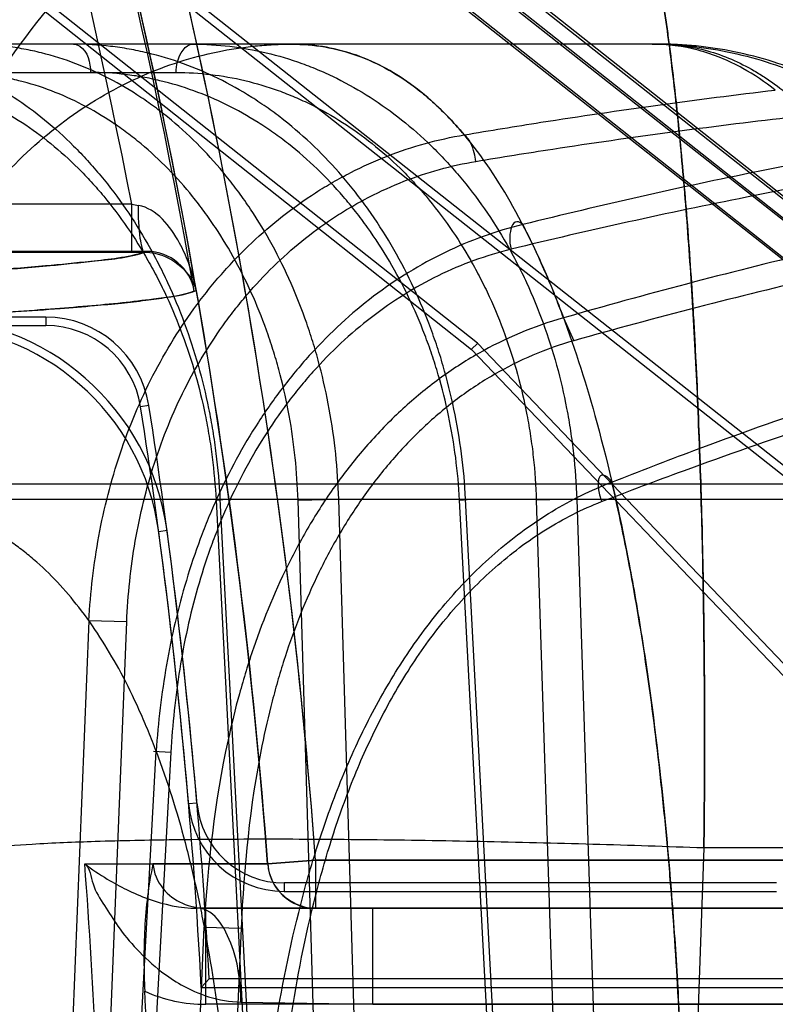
# Model space of a CAD drawing. Header units: millimetres. Extents: x 0 to 297, y 0 to 210.
# Tile 428 of 438: x 242.7562 to 242.8034, y 159.394 to 159.4555. Entities that reach past the tile are written whole.
import ezdxf

# ---------------------------------------------------------------- set-up
doc = ezdxf.new("R2010")
doc.units = ezdxf.units.MM
doc.header["$LTSCALE"] = 16.335
doc.layers.get('0').update_dxf_attribs({"linetype": 'CONTINUOUS'})
for name, color, linetype in [('AXES_REF', 7, 'CONTINUOUS'), ('INTFCLR_1', 7, 'CONTINUOUS'), ('INTFCLR_144815', 7, 'CONTINUOUS'), ('INTFCLR_72935', 7, 'CONTINUOUS')]:
    doc.layers.add(name, color=color, linetype=linetype)

msp = doc.modelspace()

# ---------------------------------------------------------------- linework, layer by layer
at = {"color": 7, "linetype": 'Continuous'}
for radius in [5.8174969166, 5.817, 5.7797484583]:
    msp.add_circle((241.4979109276, 154.8339782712), radius, dxfattribs=at)
msp.add_arc((241.4979109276, 154.8339782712), 5.76, 278.2771290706, 261.7228709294, dxfattribs=at)
at = {"layer": 'AXES_REF', "color": 7, "linetype": 'Continuous'}
msp.add_arc((241.4979109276, 154.8339782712), 5.892, 113.0826660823, 66.91733391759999, dxfattribs=at)
at = {"layer": 'AXES_REF', "color": 9, "linetype": 'Continuous'}
msp.add_arc((241.4979109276, 154.8339782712), 5.3067073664, 94.4118118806, 85.5881881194, dxfattribs=at)
at = {"layer": 'INTFCLR_1', "color": 9, "linetype": 'Continuous'}
for p, q in [((242.758076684, 159.4805061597), (242.8258466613, 159.4270035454)), ((242.8239877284, 159.4246488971), (242.7625516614, 159.4731510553)), ((242.7632096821, 159.4439715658), (242.7448624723, 159.4439715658)), ((242.7632096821, 159.4409720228), (242.7632096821, 159.4439715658)), ((242.7448624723, 159.4409720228), (242.764016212, 159.4409729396)), ((242.7654178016, 159.4235765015), (242.764897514, 159.4235068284)), ((242.7747028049, 159.4029782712), (242.7717135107, 159.4027569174)), ((242.7747028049, 159.4029782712), (242.7747028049, 159.3999782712)), ((242.8300786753, 159.4029782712), (242.7747028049, 159.4029782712)), ((242.76783803, 159.3939782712), (242.76783803, 159.3999782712)), ((242.76783803, 159.3999782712), (242.8300786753, 159.3999782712)), ((242.8300786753, 159.3939782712), (242.76783803, 159.3939782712))]:
    msp.add_line(p, q, dxfattribs=at)
at = {"layer": 'INTFCLR_1', "color": 6, "linetype": 'Continuous'}
for p, q in [((242.8175369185, 159.4322159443), (242.7575736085, 159.4795554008)), ((242.8128673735, 159.4199447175), (242.749812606, 159.4697247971)), ((242.7501378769, 159.4701368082), (242.8133689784, 159.4202175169)), ((242.7717135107, 159.4027569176), (242.7645378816, 159.4027569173)), ((242.767558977, 159.3950362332), (242.7680563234, 159.3955611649)), ((242.8151592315, 159.395561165), (242.7680563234, 159.395561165)), ((242.7675589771, 159.3950362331), (242.8157358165, 159.3950362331))]:
    msp.add_line(p, q, dxfattribs=at)
at = {"layer": 'INTFCLR_1', "color": 7, "linetype": 'Continuous'}
msp.add_line((242.7671129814, 159.4389832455), (242.7672464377, 159.4385929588), dxfattribs=at)
at = {"layer": 'INTFCLR_1', "color": 9, "linetype": 'Continuous'}
for centre, radius, start, end in [((242.4100786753, 159.3759782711), 0.3626146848, 4.2349584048, 43.61014177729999), ((242.4100786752, 159.3759782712), 0.3656224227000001, 4.2349578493, 15.4129247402), ((242.7786799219, 159.5302704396), 0.0876745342, 259.8369044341, 260.1140063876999), ((242.7678353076, 159.4033184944), 0.009340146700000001, 245.9464141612, 270.0167003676)]:
    msp.add_arc(centre, radius, start, end, dxfattribs=at)
at = {"layer": 'INTFCLR_1', "color": 6, "linetype": 'Continuous'}
for centre, radius, start, end in [((242.4100786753, 159.3759782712), 0.3596172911, 10.8985890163, 42.7086480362), ((242.7501708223, 159.4215347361), 0.0153830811, 7.627261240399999, 89.9992566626), ((242.7501708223, 159.4215347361), 0.0148581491, 7.627262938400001, 89.99922879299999), ((242.4100786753, 159.3759782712), 0.3579879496, 3.0516590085, 7.6294468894), ((242.4100786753, 159.3759782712), 0.3585128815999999, 3.1312009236, 7.6294436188), ((242.4100786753, 159.3759782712), 0.3544491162, 0.4844981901, 3.0422099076)]:
    msp.add_arc(centre, radius, start, end, dxfattribs=at)
at = {"layer": 'INTFCLR_1', "color": 9, "linetype": 'Continuous'}
for points, knots in [([(242.7672464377, 159.4385929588), (242.767130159, 159.4391823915), (242.7668415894, 159.4402048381), (242.7659521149, 159.4421772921), (242.7647720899, 159.4436982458), (242.7636272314, 159.4438977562)], [0, 0, 0, 0, 0.2719792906, 0.4739107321, 1, 1, 1, 1]), ([(242.7640162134, 159.4409729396), (242.7639303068, 159.4409843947), (242.7638268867, 159.4413696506), (242.7636633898, 159.4422389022), (242.7636309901, 159.4432117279), (242.7636272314, 159.4438977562)], [0, 0, 0, 0, 0.0871925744, 0.3098011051, 1, 1, 1, 1]), ([(242.764016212, 159.4409729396), (242.7629292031, 159.4406330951), (242.7608331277, 159.4404222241), (242.7575768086, 159.4400774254), (242.7539965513, 159.4398117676), (242.7496773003, 159.4395349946), (242.7465488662, 159.4393683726), (242.7448624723, 159.4392838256)], [0, 0, 0, 0, 0.1775490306, 0.3251143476, 0.5116510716, 0.7367680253, 1, 1, 1, 1]), ([(242.7476528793, 159.4367869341), (242.7492175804, 159.43686538), (242.751984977, 159.4370129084), (242.7556780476, 159.4372401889), (242.7585242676, 159.4374426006), (242.7607291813, 159.4376228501), (242.7625121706, 159.4377938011), (242.764029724, 159.4379583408), (242.7655903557, 159.4381896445), (242.7666770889, 159.4383400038), (242.7672464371, 159.4385929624)], [0, 0, 0, 0, 0.2385487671, 0.4219735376, 0.5633767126, 0.6730318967, 0.7587781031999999, 0.8362030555, 0.9051367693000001, 1, 1, 1, 1]), ([(242.764537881, 159.4027569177), (242.7645837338, 159.4021981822), (242.7652051, 159.4006814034), (242.7668612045, 159.3999782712), (242.76783803, 159.3999782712)], [0, 0, 0, 0, 0.3646412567, 1, 1, 1, 1]), ([(242.7717135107, 159.4027569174), (242.7717506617, 159.4022543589), (242.7722107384, 159.4008117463), (242.7737555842, 159.3999782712), (242.7747028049, 159.3999782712)], [0, 0, 0, 0, 0.3472622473, 1, 1, 1, 1])]:
    msp.add_open_spline(points, degree=3, knots=knots, dxfattribs=at)
at = {"layer": 'INTFCLR_1', "color": 7, "linetype": 'Continuous'}
msp.add_open_spline([(242.7640162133, 159.4409729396), (242.764230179, 159.4409741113), (242.7655956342, 159.4408609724), (242.7669513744, 159.4397142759), (242.7672464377, 159.4385929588)], degree=3, knots=[0, 0, 0, 0, 0.155788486, 1, 1, 1, 1], dxfattribs=at)
at = {"layer": 'INTFCLR_1', "color": 6, "linetype": 'Continuous'}
msp.add_open_spline([(242.7645378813, 159.4027569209), (242.7643995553, 159.4020868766), (242.7641720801, 159.4007508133), (242.7640040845, 159.3987358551), (242.763957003, 159.3967515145), (242.7639938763, 159.3954366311), (242.7640282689, 159.3947894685)], degree=3, knots=[0, 0, 0, 0, 0.2564157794, 0.5072612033, 0.7571129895, 1, 1, 1, 1], dxfattribs=at)
at = {"layer": 'INTFCLR_144815', "color": 9, "linetype": 'Continuous'}
for p, q in [((242.7961810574, 159.4539782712), (242.0877571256, 159.4539782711)), ((242.7309181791, 159.4522096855), (242.7659862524, 159.4522096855)), ((242.7902012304, 159.4368726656), (242.7908461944, 159.435446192)), ((242.8624730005, 159.4264903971), (242.0134455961, 159.4264903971)), ((242.0656271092, 159.4255483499), (242.8226504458, 159.4255483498)), ((242.7684779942, 159.4254855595), (242.7691128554, 159.4255461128)), ((242.7684779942, 159.4254855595), (242.7716684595, 159.3639782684)), ((242.7687279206, 159.4255483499), (242.7719243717, 159.3639782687)), ((242.7736052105, 159.4254855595), (242.776148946, 159.42554835)), ((242.7754443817, 159.3639782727), (242.7736052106, 159.4254855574)), ((242.7779873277, 159.3639782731), (242.776148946, 159.425548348)), ((242.783701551, 159.4254855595), (242.7844257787, 159.425542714)), ((242.7869516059, 159.3639782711), (242.783701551, 159.4254855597)), ((242.7873391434, 159.3639782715), (242.7840832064, 159.4255483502)), ((242.7910256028, 159.4255483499), (242.7885014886, 159.4254855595)), ((242.7885014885, 159.4254855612), (242.7904873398, 159.3639782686)), ((242.7910256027, 159.4255483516), (242.7930109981, 159.3639782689)), ((242.7605366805, 159.4179379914), (242.7583992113, 159.3652872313)), ((242.7628998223, 159.4178752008), (242.7605366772, 159.4179379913)), ((242.760713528, 159.3639782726), (242.7628998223, 159.4178752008)), ((242.7623030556, 159.3652872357), (242.7647389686, 159.4097904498)), ((242.7656594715, 159.4097276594), (242.7631539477, 159.3639782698)), ((242.7645617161, 159.4097952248), (242.7656594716, 159.4097276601)), ((242.798975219, 159.4037464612), (242.7982445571, 159.3836840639)), ((242.8285709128, 159.40374646), (242.798975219, 159.40374646)), ((242.7663131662, 159.3652872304), (242.7677372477, 159.3988033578)), ((242.7677372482, 159.3988033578), (242.7700511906, 159.3987405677)), ((242.7700511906, 159.3987405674), (242.7685751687, 159.3639782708))]:
    msp.add_line(p, q, dxfattribs=at)
at = {"layer": 'INTFCLR_144815', "color": 7, "linetype": 'Continuous'}
for points, knots in [([(242.7887769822, 159.8370621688), (242.7891354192, 159.8370692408), (242.7891928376, 159.8359100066), (242.7893061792, 159.8348995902), (242.7893089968, 159.8335229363), (242.7892893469, 159.8322358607), (242.7892470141, 159.8309994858), (242.7891904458, 159.8297293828), (242.7891047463, 159.8281574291), (242.7889848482, 159.8262867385), (242.7888566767, 159.82451212), (242.7887345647, 159.8229323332), (242.788619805, 159.8215132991), (242.788490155, 159.819976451), (242.7883438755, 159.8183054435), (242.7881787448, 159.8164814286), (242.7879934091, 159.8144986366), (242.7877851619, 159.812333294), (242.7875484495, 159.8099356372), (242.7872801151, 159.8072862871), (242.7869812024, 159.8044033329), (242.7866470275, 159.8012477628), (242.7862588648, 159.7976561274), (242.7858286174, 159.7937537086), (242.7853496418, 159.7894858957), (242.7848125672, 159.7847776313), (242.784187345, 159.7793845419), (242.7834818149, 159.7733927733), (242.7826782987, 159.766665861), (242.781767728, 159.759146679), (242.7807144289, 159.7505630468), (242.7795176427, 159.7409307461), (242.7781507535, 159.7300572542), (242.7765997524, 159.7178529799), (242.7748847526, 159.7044944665), (242.7730072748, 159.6900026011), (242.7709997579, 159.6746325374), (242.7688465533, 159.6582669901), (242.7665799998, 159.6411520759), (242.7642060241, 159.6233305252), (242.7617393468, 159.6049092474), (242.7591616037, 159.5857485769), (242.756455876, 159.5657229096), (242.7536406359, 159.5449697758), (242.7507536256, 159.5237653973), (242.7478062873, 159.5021897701), (242.7447732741, 159.4800552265), (242.7416094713, 159.4570334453), (242.7394522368, 159.4413800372), (242.7383460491, 159.4333639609)], [0, 0, 0, 0, 0.0026421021, 0.0054442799, 0.0088551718, 0.0123243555, 0.0150581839, 0.0179445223, 0.0217014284, 0.0266572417, 0.031760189, 0.0348135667, 0.0383346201, 0.0422522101, 0.046179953, 0.0506965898, 0.0557496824, 0.06085629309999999, 0.0667282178, 0.0735056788, 0.0804811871, 0.0880887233, 0.096891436, 0.1071047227, 0.1170227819, 0.1285415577, 0.1420284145, 0.1570346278, 0.1730043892, 0.1919564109, 0.2128538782, 0.2367380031, 0.2634897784, 0.2936193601, 0.3274037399, 0.3627465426, 0.4013131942, 0.4416392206, 0.4843958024, 0.5285469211, 0.5741395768, 0.6213675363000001, 0.6710282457, 0.7230645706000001, 0.7757135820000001, 0.8287407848, 0.8835481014, 0.9403637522, 1, 1, 1, 1]), ([(242.7383460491, 159.4333639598), (242.7393539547, 159.44066535), (242.7412436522, 159.4543774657), (242.7439042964, 159.4737228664), (242.7462427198, 159.4907655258), (242.7483100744, 159.5058649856), (242.7501510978, 159.5193389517), (242.7517934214, 159.5313818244), (242.7532775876, 159.5422841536), (242.7546360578, 159.5522807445), (242.7558760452, 159.561421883), (242.7569908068, 159.5696539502), (242.7579765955, 159.5769450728), (242.7588554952, 159.5834548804), (242.7596400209, 159.5892736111), (242.7603378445, 159.5944565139), (242.7609599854, 159.599082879), (242.7615183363, 159.6032394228), (242.762015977, 159.6069476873), (242.7624682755, 159.6103210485), (242.7628720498, 159.6133349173), (242.7632332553, 159.6160330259), (242.7635604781, 159.6184788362), (242.7638574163, 159.6206995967), (242.7641283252, 159.622726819), (242.7643725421, 159.6245551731), (242.7645960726, 159.6262294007), (242.7648008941, 159.6277641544), (242.7649879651, 159.6291664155), (242.7651655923, 159.6304983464), (242.7653658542, 159.6320005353), (242.7655705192, 159.6335363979), (242.7657154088, 159.6346241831), (242.7657805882, 159.6351137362)], [0, 0, 0, 0, 0.1086009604, 0.2039477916, 0.2877238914, 0.3620651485, 0.4285031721, 0.4880977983, 0.5411506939, 0.5906228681, 0.6367442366, 0.6770723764, 0.71302358, 0.7451511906, 0.7738599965, 0.7995341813, 0.8222066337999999, 0.8426397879, 0.8613279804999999, 0.8773350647, 0.892788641, 0.9061319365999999, 0.9174444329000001, 0.9291470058, 0.9391444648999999, 0.9475796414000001, 0.9563257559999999, 0.9640319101, 0.9703936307, 0.9771701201, 0.9838307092, 0.9927231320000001, 1, 1, 1, 1])]:
    msp.add_open_spline(points, degree=3, knots=knots, dxfattribs=at)
at = {"layer": 'INTFCLR_144815', "color": 9, "linetype": 'Continuous'}
for points, knots in [([(242.7904771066, 159.4719782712), (242.7878797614, 159.4719782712), (242.7825087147, 159.4714536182), (242.7745588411, 159.4690221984), (242.7669021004, 159.4648256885), (242.7600264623, 159.4589668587), (242.7543531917, 159.4517500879), (242.7501637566, 159.4436270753), (242.747558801, 159.4351131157), (242.7468088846, 159.4293225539), (242.7466732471, 159.4264903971)], [0, 0, 0, 0, 0.1120066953, 0.2310131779, 0.3561439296, 0.4858595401, 0.6179059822, 0.7494999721, 0.8777274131, 1, 1, 1, 1]), ([(242.7904771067, 159.4719782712), (242.7908082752, 159.4719782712), (242.7915626, 159.4717086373), (242.7924781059, 159.4707200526), (242.7931452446, 159.4695493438), (242.7936771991, 159.4683443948), (242.7942606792, 159.4667765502), (242.7949384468, 159.4644475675), (242.7956633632, 159.4612184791), (242.7962016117, 159.458169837), (242.7965527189, 159.4558273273), (242.7967534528, 159.4543686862), (242.7970615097, 159.4519931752), (242.7974797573, 159.4482135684), (242.7979428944, 159.4428865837), (242.79822456, 159.4386773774), (242.7983905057, 159.4357284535), (242.7984981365, 159.4336569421), (242.7986683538, 159.429930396), (242.7988528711, 159.4244760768), (242.7989627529, 159.4189185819), (242.7990084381, 159.4143508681), (242.7990250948, 159.4096570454), (242.7990039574, 159.4061154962), (242.798975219, 159.4037464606)], [0, 0, 0, 0, 0.0141696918, 0.0322450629, 0.0566277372, 0.0716000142, 0.0885734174, 0.1281693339, 0.1752635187, 0.23012205, 0.2605881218, 0.2766094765, 0.2931202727, 0.3630793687, 0.4392923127, 0.5218901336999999, 0.54356936, 0.5656673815, 0.6106430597, 0.703181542, 0.7991653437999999, 0.8484703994, 0.8986287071, 1, 1, 1, 1]), ([(242.7989752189, 159.4037464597), (242.7990037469, 159.4060977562), (242.7990317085, 159.4107501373), (242.7989870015, 159.4176533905), (242.7988765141, 159.4233080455), (242.7987426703, 159.4277346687), (242.7985832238, 159.4319639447), (242.7983344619, 159.4370192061), (242.7980085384, 159.4419167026), (242.7977036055, 159.4456397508), (242.7973856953, 159.4490602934), (242.7969489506, 159.453014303), (242.7964291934, 159.4567440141), (242.7959728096, 159.4594656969), (242.7955260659, 159.461828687), (242.7949450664, 159.4644231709), (242.7941689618, 159.4670904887), (242.793447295, 159.4689360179), (242.7928278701, 159.4701071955), (242.7922731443, 159.4709406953), (242.7915654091, 159.4717076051), (242.7908085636, 159.4719782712), (242.7904771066, 159.4719782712)], [0, 0, 0, 0, 0.1006106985, 0.199055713, 0.2953636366, 0.342590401, 0.3885395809, 0.4764458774, 0.5591383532, 0.5985355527, 0.6362718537, 0.7061191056, 0.7687234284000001, 0.7973639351, 0.8241873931, 0.8716144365, 0.9110602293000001, 0.9429569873, 0.9561975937, 0.9676399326, 0.9858181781, 1, 1, 1, 1]), ([(242.745159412, 159.4539782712), (242.7466357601, 159.4539782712), (242.7488735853, 159.4537006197), (242.7513686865, 159.4529242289), (242.7527763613, 159.4523496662), (242.7548905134, 159.4513428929), (242.7572270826, 159.449794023), (242.7593117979, 159.447905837), (242.7604591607, 159.4467052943), (242.76214361, 159.4447668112), (242.7636164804, 159.4426086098), (242.7648651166, 159.4402984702), (242.7656589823, 159.4386717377), (242.7668910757, 159.4356979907), (242.7677730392, 159.4325662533), (242.7682795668, 159.4298093), (242.76855311, 159.4279255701), (242.7686791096, 159.4265006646), (242.7687279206, 159.4255483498)], [0, 0, 0, 0, 0.1091978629, 0.1646839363, 0.1929779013, 0.2215829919, 0.3378362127, 0.398393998, 0.4294053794, 0.4606082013, 0.5883152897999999, 0.6213567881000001, 0.6548436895, 0.7221509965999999, 0.8592379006, 0.8943221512, 0.9294697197, 1, 1, 1, 1]), ([(242.747091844, 159.4255483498), (242.7471726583, 159.4273173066), (242.7476183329, 159.4309289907), (242.7491672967, 159.436243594), (242.7516589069, 159.4413160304), (242.7550351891, 159.4458266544), (242.7591322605, 159.4494934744), (242.7636990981, 159.4521235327), (242.7677209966, 159.4534147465), (242.7705184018, 159.4538427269), (242.7720660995, 159.4539591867), (242.7728292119, 159.4539782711), (242.7732074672, 159.4539782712)], [0, 0, 0, 0, 0.1249260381, 0.2555252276, 0.3887896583, 0.5214499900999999, 0.6505625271, 0.7739873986, 0.8905463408, 0.9461740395, 0.9733149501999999, 1, 1, 1, 1]), ([(242.7761489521, 159.4255483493), (242.776091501, 159.4274300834), (242.7757990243, 159.4302398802), (242.7750924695, 159.4334397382), (242.7745882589, 159.4352231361), (242.7737489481, 159.4377989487), (242.7724914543, 159.4406694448), (242.7708964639, 159.443314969), (242.7699080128, 159.4447281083), (242.768391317, 159.4466970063), (242.7666654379, 159.4484715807), (242.7647591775, 159.449976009), (242.7634763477, 159.4508820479), (242.761172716, 159.4522450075), (242.7586693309, 159.4532038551), (242.7564706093, 159.4536817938), (242.7549980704, 159.4539095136), (242.7538815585, 159.4539782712), (242.7531389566, 159.4539782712)], [0, 0, 0, 0, 0.1400985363, 0.2092020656, 0.2436857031, 0.277971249, 0.4108016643, 0.4755818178, 0.5076100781, 0.5390793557, 0.6605405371, 0.6902617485, 0.7197591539, 0.7773480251, 0.8891702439, 0.9170270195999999, 0.9447376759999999, 1, 1, 1, 1]), ([(242.7840832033, 159.42554835), (242.7839846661, 159.4274337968), (242.7836214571, 159.4302479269), (242.7828223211, 159.4334420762), (242.7822619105, 159.4352242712), (242.7813340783, 159.4378066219), (242.7799641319, 159.440679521), (242.7782560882, 159.4433175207), (242.7772005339, 159.4447292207), (242.7755786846, 159.4467036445), (242.7737473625, 159.4484764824), (242.7717401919, 159.4499766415), (242.7703870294, 159.4508831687), (242.7679609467, 159.4522472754), (242.7653427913, 159.4532039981), (242.7630482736, 159.4536817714), (242.7615134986, 159.4539093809), (242.7603512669, 159.4539782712), (242.7595784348, 159.4539782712)], [0, 0, 0, 0, 0.1372745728, 0.2052346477, 0.2392207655, 0.273064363, 0.40473724, 0.4693064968, 0.5013235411, 0.5328440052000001, 0.6550896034, 0.6851375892, 0.7150081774, 0.7734496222, 0.8872400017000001, 0.9156027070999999, 0.9438087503, 1, 1, 1, 1]), ([(242.7595784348, 159.4539782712), (242.7597134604, 159.4539782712), (242.7604378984, 159.453702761), (242.7606302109, 159.4528019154), (242.7606362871, 159.4522096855)], [0, 0, 0, 0, 0.1856566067, 1, 1, 1, 1]), ([(242.7659862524, 159.4522096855), (242.7659885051, 159.4524292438), (242.7660452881, 159.4531050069), (242.7665497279, 159.4539782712), (242.7670441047, 159.4539782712)], [0, 0, 0, 0, 0.3075437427, 1, 1, 1, 1]), ([(242.7670441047, 159.4539782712), (242.7685783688, 159.4539782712), (242.7708987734, 159.4537032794), (242.7734914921, 159.4529253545), (242.7749486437, 159.4523502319), (242.7771233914, 159.4513474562), (242.7795261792, 159.4498023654), (242.781668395, 159.4479079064), (242.7828410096, 159.4467061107), (242.7845529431, 159.4447723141), (242.7860461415, 159.4426133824), (242.787302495, 159.4402989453), (242.7880961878, 159.4386726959), (242.7893185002, 159.435700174), (242.7901745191, 159.4325661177), (242.7906458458, 159.4298090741), (242.7908922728, 159.4279248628), (242.7909943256, 159.4265001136), (242.7910256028, 159.4255483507)], [0, 0, 0, 0, 0.112209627, 0.1688776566, 0.1976712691, 0.2267084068, 0.3439814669, 0.4046494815, 0.4356206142, 0.4667234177, 0.5935097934, 0.626212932, 0.6593247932, 0.7258042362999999, 0.8610544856, 0.8956691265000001, 0.9303544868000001, 1, 1, 1, 1]), ([(242.7732074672, 159.4539782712), (242.7745848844, 159.4539782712), (242.7774481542, 159.4534906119), (242.7802998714, 159.45183592), (242.7820374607, 159.4503733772), (242.7830117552, 159.4494334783), (242.7836499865, 159.4487228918), (242.7839970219, 159.4483083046)], [0, 0, 0, 0, 0.3287889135, 0.6771462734, 0.7722571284, 0.8709440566, 1, 1, 1, 1]), ([(242.7902012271, 159.4368725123), (242.7900505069, 159.4372788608), (242.7891384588, 159.439662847), (242.7873212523, 159.4436408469), (242.784916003, 159.4472873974), (242.7831836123, 159.449244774), (242.7820945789, 159.4503390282), (242.7801888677, 159.4519347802), (242.7771609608, 159.4535556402), (242.7744989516, 159.4539782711), (242.7732074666, 159.4539782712)], [0, 0, 0, 0, 0.050723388, 0.2987433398, 0.5104880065, 0.55853659, 0.6045091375, 0.6910612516, 0.8488498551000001, 1, 1, 1, 1]), ([(242.7957383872, 159.4539782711), (242.7973089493, 159.4539782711), (242.8005616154, 159.4536493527), (242.8053727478, 159.4521257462), (242.8100035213, 159.4494977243), (242.8141579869, 159.4458324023), (242.8175831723, 159.4413214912), (242.8201110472, 159.4362486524), (242.8214347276, 159.4317698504), (242.8220259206, 159.4281895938), (242.8221766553, 159.426421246), (242.8222170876, 159.4255483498)], [0, 0, 0, 0, 0.1100928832, 0.2273703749, 0.3512942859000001, 0.4805816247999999, 0.6130613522, 0.7458385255, 0.875748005, 0.9387463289, 1, 1, 1, 1]), ([(242.8034398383, 159.451106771), (242.8027971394, 159.4516101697), (242.8012827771, 159.4526324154), (242.7986859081, 159.4537156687), (242.7967058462, 159.4539782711), (242.7957383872, 159.4539782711)], [0, 0, 0, 0, 0.2929849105, 0.6527943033, 1, 1, 1, 1]), ([(242.7961810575, 159.4539782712), (242.7971939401, 159.4539782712), (242.7992780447, 159.4536892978), (242.801460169, 159.4527329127), (242.8028468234, 159.4518718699), (242.803809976, 159.4511966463), (242.8055201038, 159.4497775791), (242.8078369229, 159.4472049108), (242.8097072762, 159.4444019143), (242.8107161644, 159.4426329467), (242.8109665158, 159.4421767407)], [0, 0, 0, 0, 0.1532404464, 0.3136763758, 0.3563025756, 0.4001636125, 0.4915321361, 0.6919193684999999, 0.9212703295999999, 1, 1, 1, 1]), ([(242.8226504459, 159.4255483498), (242.8225685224, 159.4273176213), (242.8221164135, 159.4309313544), (242.8205453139, 159.436247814), (242.8180181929, 159.4413215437), (242.8145944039, 159.4458322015), (242.8104410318, 159.4494976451), (242.8058131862, 159.4521256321), (242.8017400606, 159.4534149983), (242.7989063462, 159.4538428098), (242.7973378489, 159.4539592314), (242.7965644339, 159.4539782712), (242.7961810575, 159.4539782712)], [0, 0, 0, 0, 0.1241681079, 0.2540877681, 0.3868697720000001, 0.5193465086, 0.6486219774, 0.7725260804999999, 0.8897785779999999, 0.9457892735, 0.9731232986, 1, 1, 1, 1]), ([(242.7462920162, 159.4522096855), (242.7476808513, 159.4522096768), (242.7497860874, 159.4519487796), (242.7521334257, 159.4512186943), (242.7534579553, 159.4506787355), (242.7554471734, 159.4497324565), (242.7576458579, 159.4482765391), (242.7596079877, 159.4465015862), (242.7606879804, 159.445373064), (242.7622735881, 159.4435510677), (242.7636602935, 159.4415223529), (242.7648362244, 159.4393507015), (242.7655838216, 159.437821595), (242.7667441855, 159.4350263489), (242.7675756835, 159.4320825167), (242.7680538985, 159.429490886), (242.7683122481, 159.4277201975), (242.7684315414, 159.4263807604), (242.7684779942, 159.4254855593)], [0, 0, 0, 0, 0.1092276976, 0.1647324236, 0.1930354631, 0.2216493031, 0.3379316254, 0.3985016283, 0.4295175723, 0.460723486, 0.5884330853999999, 0.6214715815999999, 0.6549537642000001, 0.7222477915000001, 0.8592953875, 0.8943666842, 0.9295004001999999, 1, 1, 1, 1]), ([(242.7736052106, 159.4254855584), (242.7735522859, 159.4272542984), (242.7732792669, 159.4298954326), (242.7726170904, 159.4329033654), (242.7721445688, 159.4345798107), (242.7713576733, 159.4370009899), (242.7701778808, 159.4396991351), (242.7686810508, 159.442186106), (242.7677533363, 159.4435144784), (242.7663299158, 159.4453652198), (242.7647096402, 159.4470333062), (242.7629197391, 159.4484475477), (242.7617151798, 159.4492992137), (242.7595519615, 159.4505803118), (242.7572008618, 159.4514816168), (242.7551358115, 159.4519310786), (242.7537526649, 159.45214513), (242.7527038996, 159.4522096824), (242.7520063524, 159.4522096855)], [0, 0, 0, 0, 0.1401554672, 0.2092802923, 0.2437732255, 0.2780669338, 0.4109187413, 0.4756998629, 0.5077268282, 0.5391939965, 0.6606353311, 0.6903498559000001, 0.7198403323, 0.7774136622, 0.8891993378, 0.9170477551, 0.9447508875, 1, 1, 1, 1]), ([(242.783701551, 159.4254855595), (242.7836078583, 159.4272579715), (242.783264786, 159.4299033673), (242.7825111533, 159.4329056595), (242.7819831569, 159.434580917), (242.7811090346, 159.4370084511), (242.7798190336, 159.4397090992), (242.7782109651, 159.4421885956), (242.777217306, 159.4435155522), (242.7756906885, 159.4453717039), (242.7739669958, 159.4470380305), (242.7720782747, 159.4484481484), (242.770804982, 159.4493002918), (242.7685221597, 159.4505825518), (242.7660589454, 159.451481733), (242.7639003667, 159.4519310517), (242.7624565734, 159.4521449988), (242.7613632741, 159.4522096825), (242.7606362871, 159.4522096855)], [0, 0, 0, 0, 0.1372191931, 0.2051575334, 0.239134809, 0.2729706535, 0.4046233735, 0.4691910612, 0.501209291, 0.5327320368, 0.6549971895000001, 0.6850516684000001, 0.7149290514, 0.7733847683, 0.887210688, 0.9155819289, 0.9437955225, 1, 1, 1, 1]), ([(242.7659862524, 159.4522096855), (242.7674275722, 159.4522096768), (242.7696074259, 159.4519513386), (242.7720427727, 159.451219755), (242.7734114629, 159.4506792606), (242.7754541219, 159.4497366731), (242.7777107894, 159.448284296), (242.7797222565, 159.4465034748), (242.780823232, 159.4453737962), (242.7824306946, 159.4435560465), (242.7838322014, 159.4415265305), (242.7850112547, 159.4393510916), (242.7857561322, 159.4378223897), (242.7869031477, 159.4350281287), (242.7877055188, 159.4320821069), (242.7881470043, 159.4294906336), (242.7883775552, 159.427719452), (242.7884725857, 159.4263801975), (242.7885014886, 159.4254855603)], [0, 0, 0, 0, 0.1121878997, 0.1688416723, 0.1976274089, 0.2266570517, 0.343905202, 0.4045627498, 0.4355295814, 0.4666289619, 0.5934110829, 0.6261162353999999, 0.6592317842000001, 0.7257227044, 0.8610051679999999, 0.8956305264, 0.9303278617, 1, 1, 1, 1]), ([(242.7839970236, 159.4483083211), (242.7855938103, 159.4485807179), (242.7920559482, 159.4496390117), (242.7985456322, 159.4505283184), (242.8034398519, 159.4511067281)], [0, 0, 0, 0, 0.2473764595, 1, 1, 1, 1]), ([(242.7847290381, 159.4466531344), (242.7863258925, 159.4469200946), (242.7927887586, 159.4479573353), (242.799278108, 159.4488287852), (242.8041718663, 159.4493955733)], [0, 0, 0, 0, 0.2473483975, 1, 1, 1, 1]), ([(242.7605366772, 159.4179379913), (242.760628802, 159.4197141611), (242.7610371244, 159.4232516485), (242.7621409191, 159.4275674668), (242.7633893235, 159.4308827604), (242.7648692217, 159.4340604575), (242.7664783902, 159.4366677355), (242.7680726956, 159.4387266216), (242.7691908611, 159.4400478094), (242.7712664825, 159.442196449), (242.7736176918, 159.444047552), (242.7757822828, 159.4453623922), (242.7772623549, 159.4461645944), (242.7799297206, 159.4473632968), (242.7823599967, 159.4480356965), (242.7839970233, 159.448308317)], [0, 0, 0, 0, 0.1287568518, 0.2569609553, 0.3213810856, 0.384983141, 0.5105637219, 0.5419689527, 0.5734721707, 0.6358190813, 0.7580421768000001, 0.7885404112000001, 0.8191369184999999, 0.8798569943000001, 1, 1, 1, 1]), ([(242.7847290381, 159.4466531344), (242.7847031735, 159.4468296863), (242.7845753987, 159.4474141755), (242.7843446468, 159.4480545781), (242.7839970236, 159.4483083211)], [0, 0, 0, 0, 0.2930871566, 1, 1, 1, 1]), ([(242.8073973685, 159.4470074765), (242.805718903, 159.4466910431), (242.7991067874, 159.4453968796), (242.7925306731, 159.4439174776), (242.7876503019, 159.4427018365)], [0, 0, 0, 0, 0.2535103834, 1, 1, 1, 1]), ([(242.7628998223, 159.4178752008), (242.762968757, 159.4195643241), (242.7633170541, 159.4229246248), (242.7643182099, 159.4270269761), (242.7654657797, 159.4301735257), (242.7668323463, 159.4331827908), (242.7683272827, 159.435651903), (242.769813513, 159.4376008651), (242.7708557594, 159.4388502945), (242.7727930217, 159.4408810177), (242.7749933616, 159.4426303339), (242.7770212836, 159.443872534), (242.7784084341, 159.444629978), (242.780910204, 159.4457619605), (242.7831918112, 159.4463962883), (242.7847290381, 159.4466531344)], [0, 0, 0, 0, 0.1298374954, 0.2586273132, 0.3231850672, 0.3868339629, 0.5122916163, 0.5436287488, 0.5750512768, 0.6372068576, 0.7589754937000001, 0.7893511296, 0.8198239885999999, 0.8802999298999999, 1, 1, 1, 1]), ([(242.806665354, 159.4453783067), (242.8049869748, 159.4450682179), (242.7983759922, 159.4438001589), (242.7917996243, 159.4423503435), (242.7869182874, 159.4411587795)], [0, 0, 0, 0, 0.2535536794, 1, 1, 1, 1]), ([(242.7876503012, 159.4427018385), (242.7859806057, 159.4422989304), (242.7835252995, 159.4414105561), (242.780480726, 159.4397437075), (242.777575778, 159.4377527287), (242.7752841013, 159.4356393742), (242.7735289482, 159.4336326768), (242.7724008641, 159.4322269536), (242.7705786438, 159.4296379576), (242.7690664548, 159.4268368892), (242.7679865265, 159.4243365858), (242.767320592, 159.4226374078), (242.7663117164, 159.4196241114), (242.7652841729, 159.4152008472), (242.7648611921, 159.411598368), (242.7647389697, 159.4097904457)], [0, 0, 0, 0, 0.1202040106, 0.1809468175, 0.2426366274, 0.3663086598, 0.3976274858, 0.4292047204, 0.4923997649, 0.6189828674, 0.6509543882, 0.6830001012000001, 0.7466739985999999, 0.8731875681, 1, 1, 1, 1]), ([(242.7876503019, 159.4427018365), (242.7875520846, 159.4427963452), (242.787028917, 159.4431006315), (242.7867698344, 159.4419347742), (242.7868670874, 159.441418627), (242.7869182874, 159.4411587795)], [0, 0, 0, 0, 0.1827356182, 0.6449356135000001, 1, 1, 1, 1]), ([(242.7876502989, 159.4427018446), (242.7880815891, 159.4418716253), (242.78872115, 159.4405304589), (242.789523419, 159.4386398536), (242.7907846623, 159.4354052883), (242.7925360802, 159.4298166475), (242.7938616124, 159.4239216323), (242.7946670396, 159.419537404), (242.7951848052, 159.4164526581), (242.7960120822, 159.4107620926), (242.7967218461, 159.4040325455), (242.7971688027, 159.3979630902), (242.7973809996, 159.3943396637), (242.7976540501, 159.3887440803), (242.7978698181, 159.3801897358), (242.7978062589, 159.3725573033), (242.7977123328, 159.3686885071)], [0, 0, 0, 0, 0.0372726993, 0.0591480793, 0.081815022, 0.1755685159, 0.2921048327, 0.3223045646, 0.3531589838, 0.4167142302, 0.5513725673, 0.6226313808, 0.6591658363, 0.6959740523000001, 0.8458220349, 1, 1, 1, 1]), ([(242.8109665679, 159.4421766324), (242.8091865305, 159.4417751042), (242.8022279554, 159.4401554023), (242.7953138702, 159.438342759), (242.7902012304, 159.4368726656)], [0, 0, 0, 0, 0.2554058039, 1, 1, 1, 1]), ([(242.7869182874, 159.4411587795), (242.7853517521, 159.4407763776), (242.7830485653, 159.4399341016), (242.7801988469, 159.4383508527), (242.7774800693, 159.4364601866), (242.7753400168, 159.4344530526), (242.7737080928, 159.4325451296), (242.7726582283, 159.4312068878), (242.7709630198, 159.4287389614), (242.7695635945, 159.426070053), (242.7685731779, 159.423685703), (242.76796201, 159.4220611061), (242.7670391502, 159.4191733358), (242.7661122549, 159.4149257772), (242.7657567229, 159.4114670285), (242.7656594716, 159.4097276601)], [0, 0, 0, 0, 0.1191128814, 0.1793339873, 0.2405248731, 0.3633715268, 0.3945338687, 0.4259739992, 0.4889667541, 0.6154878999, 0.6475290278, 0.6796791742, 0.7436740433, 0.8713175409, 1, 1, 1, 1]), ([(242.811611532, 159.4406440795), (242.8098316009, 159.4402506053), (242.8028744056, 159.4386636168), (242.7959600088, 159.4368872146), (242.7908461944, 159.435446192)], [0, 0, 0, 0, 0.255456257, 1, 1, 1, 1]), ([(242.7902012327, 159.4368726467), (242.7883486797, 159.4363583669), (242.7856461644, 159.4352138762), (242.7823932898, 159.4330956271), (242.7801234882, 159.4312257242), (242.7780511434, 159.4291189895), (242.7761865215, 159.4268116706), (242.7745331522, 159.4243399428), (242.7726082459, 159.4208718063), (242.7712718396, 159.4176537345), (242.7703532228, 159.4148189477), (242.7697962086, 159.4129111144), (242.7685081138, 159.4076467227), (242.7679491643, 159.4027275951), (242.7677372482, 159.3988033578)], [0, 0, 0, 0, 0.122251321, 0.1841550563, 0.2465049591, 0.3088365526, 0.3717560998, 0.4348594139, 0.4976795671, 0.6237574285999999, 0.6555254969, 0.6871647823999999, 0.7501096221, 1, 1, 1, 1]), ([(242.7908461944, 159.435446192), (242.7891076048, 159.4349568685), (242.7865721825, 159.43386667), (242.783531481, 159.4318457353), (242.7814115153, 159.4300603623), (242.7794794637, 159.4280470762), (242.7777448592, 159.4258394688), (242.7762112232, 159.4234711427), (242.7744280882, 159.4201382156), (242.7732023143, 159.4170437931), (242.7723669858, 159.414315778), (242.7718592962, 159.4124717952), (242.7706863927, 159.407345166), (242.7702184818, 159.4025609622), (242.7700511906, 159.3987405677)], [0, 0, 0, 0, 0.1202423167, 0.1812239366, 0.2427342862, 0.3043443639, 0.366679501, 0.4293621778, 0.4919378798, 0.6181093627, 0.650035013, 0.681882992, 0.7454161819, 1, 1, 1, 1]), ([(242.7932240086, 159.4266120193), (242.7949266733, 159.4272871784), (242.8019840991, 159.4299997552), (242.8091505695, 159.4324258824), (242.8146221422, 159.4341232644)], [0, 0, 0, 0, 0.2422661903, 1, 1, 1, 1]), ([(242.7925790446, 159.4253907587), (242.7942819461, 159.4260525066), (242.801342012, 159.4287118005), (242.8085073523, 159.4310888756), (242.8139771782, 159.4327517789)], [0, 0, 0, 0, 0.2421747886, 1, 1, 1, 1]), ([(242.7699774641, 159.3687219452), (242.7701315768, 159.3713854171), (242.770458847, 159.3767205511), (242.7711102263, 159.3847330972), (242.7721193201, 159.3927650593), (242.7734793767, 159.3994358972), (242.7748458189, 159.4040443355), (242.7757772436, 159.4066727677), (242.776818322, 159.4092881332), (242.7783257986, 159.4124762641), (242.7801427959, 159.4155021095), (242.781794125, 159.41778415), (242.7835708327, 159.4199445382), (242.7855489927, 159.4219168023), (242.7877296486, 159.4236437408), (242.7900427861, 159.4251880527), (242.7919259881, 159.426120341), (242.7932240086, 159.4266120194)], [0, 0, 0, 0, 0.1216132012, 0.243647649, 0.3663864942, 0.4904425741, 0.5534431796, 0.5853358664, 0.6175277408, 0.68173217, 0.7458615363, 0.7780820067, 0.8100580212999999, 0.8733073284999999, 0.9049126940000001, 0.9367292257, 1, 1, 1, 1]), ([(242.7932240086, 159.4266120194), (242.7931067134, 159.4267676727), (242.7929407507, 159.4269825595), (242.7925868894, 159.4270826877), (242.7923997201, 159.4268907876), (242.7923635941, 159.4265894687), (242.7923790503, 159.4260725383), (242.7924883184, 159.4256629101), (242.7925790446, 159.4253907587)], [0, 0, 0, 0, 0.2299453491, 0.3106910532, 0.3894644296, 0.5069325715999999, 0.6615412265, 1, 1, 1, 1]), ([(242.7977123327, 159.3686885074), (242.7977788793, 159.3714265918), (242.7978319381, 159.3755232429), (242.7978067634, 159.3809574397), (242.7977182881, 159.3862631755), (242.7974920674, 159.3927368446), (242.7971013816, 159.3990986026), (242.7967369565, 159.4034545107), (242.796504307, 159.4058894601), (242.7961405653, 159.4093964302), (242.7955145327, 159.4144346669), (242.794487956, 159.4207459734), (242.7936607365, 159.4247422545), (242.7932240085, 159.4266120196)], [0, 0, 0, 0, 0.1410920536, 0.2110289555, 0.2799367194, 0.4144452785, 0.5446820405, 0.6082294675, 0.6396124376, 0.6706863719, 0.7898572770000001, 0.9010878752, 1, 1, 1, 1]), ([(242.7647390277, 159.4097904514), (242.7646832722, 159.4099381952), (242.7644638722, 159.4105112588), (242.7640683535, 159.4114882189), (242.7633686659, 159.4130746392), (242.7621157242, 159.4155840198), (242.7601014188, 159.4187466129), (242.7578953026, 159.4211282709), (242.7563325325, 159.4223981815), (242.7553145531, 159.4231342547), (242.7534968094, 159.4242234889), (242.7506687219, 159.4252845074), (242.7482826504, 159.4255476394), (242.7470918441, 159.4255483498)], [0, 0, 0, 0, 0.0187560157, 0.0728836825, 0.1251833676, 0.224679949, 0.4058705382, 0.5687625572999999, 0.6073438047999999, 0.6449671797, 0.7179054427, 0.8585486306, 1, 1, 1, 1]), ([(242.7709965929, 159.3686571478), (242.7711468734, 159.3713144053), (242.7714573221, 159.3766255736), (242.772049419, 159.3845804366), (242.7729627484, 159.3925070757), (242.7742021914, 159.3990608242), (242.7754577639, 159.4035733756), (242.7763182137, 159.4061340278), (242.7772763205, 159.4086727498), (242.7786707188, 159.4117593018), (242.7803580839, 159.4146894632), (242.781895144, 159.4168956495), (242.7835481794, 159.418976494), (242.7853939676, 159.4208756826), (242.7874339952, 159.422538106), (242.7895954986, 159.4240221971), (242.7913609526, 159.424918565), (242.7925790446, 159.4253907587)], [0, 0, 0, 0, 0.1248651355, 0.2496005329, 0.3741910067, 0.4990542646, 0.5620229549, 0.5937827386, 0.6257619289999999, 0.6893021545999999, 0.7524559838, 0.7840722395, 0.8153727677, 0.8770772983, 0.9078185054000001, 0.9387092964, 1, 1, 1, 1]), ([(242.7647389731, 159.4097904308), (242.7654426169, 159.4079253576), (242.7661871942, 159.4055260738), (242.7669276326, 159.4025896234), (242.7674003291, 159.4005348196), (242.7681537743, 159.3967483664), (242.7687972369, 159.3922580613), (242.7691983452, 159.3882061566), (242.7693868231, 159.385789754), (242.7696266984, 159.382060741), (242.7698070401, 159.3763563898), (242.7697296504, 159.3712668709), (242.7696334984, 159.3686885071)], [0, 0, 0, 0, 0.1436399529, 0.1805795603, 0.218231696, 0.2955572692, 0.4587139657, 0.5448233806, 0.5889339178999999, 0.6333573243, 0.8140790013, 1, 1, 1, 1]), ([(242.7989752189, 159.4037464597), (242.7966594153, 159.40383049), (242.7919981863, 159.4039820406), (242.7850439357, 159.4041536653), (242.7782535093, 159.4042628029), (242.7718774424, 159.404302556), (242.7661486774, 159.404270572), (242.7612551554, 159.4041702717), (242.7573208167, 159.4040086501), (242.7550334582, 159.4038465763), (242.7540641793, 159.403746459)], [0, 0, 0, 0, 0.154723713, 0.3113826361, 0.4644588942, 0.6081603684, 0.7371004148, 0.8469550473, 0.9349387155, 1, 1, 1, 1])]:
    msp.add_open_spline(points, degree=3, knots=knots, dxfattribs=at)
at = {"layer": 'INTFCLR_72935', "color": 6, "linetype": 'Continuous'}
for p, q in [((242.7564618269, 159.4807163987), (242.8193106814, 159.4309259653)), ((242.7403437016, 159.4698517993), (242.784459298, 159.4349023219)), ((242.7848137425, 159.4352912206), (242.7408022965, 159.4701581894)), ((242.7641659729, 159.4410234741), (242.7448624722, 159.4410234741)), ((242.757835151, 159.4369178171), (242.7448624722, 159.4369178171)), ((242.7448624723, 159.4363928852), (242.7578351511, 159.4363928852)), ((242.7848278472, 159.4352800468), (242.7844451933, 159.4349134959)), ((242.8078495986, 159.4111811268), (242.7848137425, 159.4352912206)), ((242.784459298, 159.4349023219), (242.8074700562, 159.4108184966)), ((242.8035114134, 159.401561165), (242.7727391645, 159.401561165)), ((242.7727391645, 159.4010362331), (242.8035114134, 159.4010362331))]:
    msp.add_line(p, q, dxfattribs=at)
at = {"layer": 'INTFCLR_72935', "color": 9, "linetype": 'Continuous'}
for p, q in [((242.8259661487, 159.4270030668), (242.7579593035, 159.4808797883)), ((242.7624586, 159.4734879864), (242.824103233, 159.4246515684)), ((242.7578351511, 159.4369178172), (242.7578351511, 159.4363928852)), ((242.7642816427, 159.4314015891), (242.7637630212, 159.4313204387)), ((242.7667610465, 159.4065242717), (242.767284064, 159.4065690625)), ((242.7602721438, 159.4027569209), (242.7717135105, 159.4027569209)), ((242.7717135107, 159.4027569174), (242.7747028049, 159.4029782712)), ((242.7747028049, 159.4029782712), (242.7747028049, 159.3999782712)), ((242.7747028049, 159.4029782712), (242.8300786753, 159.4029782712)), ((242.7727391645, 159.401561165), (242.7727391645, 159.4010362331)), ((242.8300786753, 159.3999782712), (242.7672940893, 159.3999782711)), ((242.7782738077, 159.3939782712), (242.7782738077, 159.3999782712)), ((242.7700321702, 159.3941162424), (242.7782738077, 159.3939782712)), ((242.7782738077, 159.3939782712), (242.8300786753, 159.3939782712))]:
    msp.add_line(p, q, dxfattribs=at)
at = {"layer": 'INTFCLR_72935', "color": 6, "linetype": 'Continuous'}
for centre, radius, start, end in [((242.4100786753, 159.3759782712), 0.3624833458, 9.9390037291, 43.6299210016), ((242.7641676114, 159.4380238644), 0.0029995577, 9.9622308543, 90.03129747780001), ((242.7578351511, 159.4303928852), 0.006524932, 8.8931494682, 90.0000006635), ((242.7578351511, 159.4303928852), 0.006, 8.893157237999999, 89.9999953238), ((242.4100786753, 159.3759782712), 0.3579879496, 4.8948227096, 8.8931498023), ((242.4100786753, 159.3759782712), 0.3585128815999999, 4.8948229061, 8.893149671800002), ((242.7727391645, 159.4070362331), 0.006, 184.8948354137, 270.0000047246), ((242.7727391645, 159.4070362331), 0.005475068, 184.8948237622, 269.9999998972)]:
    msp.add_arc(centre, radius, start, end, dxfattribs=at)
at = {"layer": 'INTFCLR_72935', "color": 9, "linetype": 'Continuous'}
for centre, radius, start, end in [((242.4100786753, 159.3759782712), 0.3656224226, 4.2349578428, 15.4677013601), ((242.4100786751, 159.3759782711), 0.3626249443, 4.2349584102, 15.4677019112), ((242.4100786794, 159.3759782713), 0.351215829, 0.4854006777, 4.3727929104), ((242.7747040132, 159.402976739), 0.0029985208, 184.2040571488, 269.9769127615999)]:
    msp.add_arc(centre, radius, start, end, dxfattribs=at)
for points, knots in [([(242.7448624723, 159.4392838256), (242.7465948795, 159.4393706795), (242.749800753, 159.4395412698), (242.7542124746, 159.4398275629), (242.7578431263, 159.4400965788), (242.7610675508, 159.4404589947), (242.7631365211, 159.4406461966), (242.7641659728, 159.441023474)], [0, 0, 0, 0, 0.2682303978, 0.4963646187, 0.6839076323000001, 0.8304550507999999, 1, 1, 1, 1]), ([(242.7671218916, 159.4385427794), (242.7663066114, 159.4382422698), (242.764775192, 159.4380661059), (242.7625462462, 159.4377887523), (242.7604018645, 159.4375953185), (242.7580124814, 159.4374037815), (242.755209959, 159.4372104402), (242.7517135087, 159.4369981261), (242.7491119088, 159.4368600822), (242.7476528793, 159.4367869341)], [0, 0, 0, 0, 0.1332110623, 0.23301174, 0.3454000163, 0.4629640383, 0.6005957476, 0.7760353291, 1, 1, 1, 1]), ([(242.7602721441, 159.4027569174), (242.760724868, 159.4024160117), (242.7615758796, 159.4018400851), (242.7629057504, 159.4011114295), (242.7647283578, 159.4003284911), (242.7662557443, 159.3999782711), (242.7672940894, 159.3999782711)], [0, 0, 0, 0, 0.222068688, 0.4019012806, 0.5931280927, 1, 1, 1, 1]), ([(242.7602721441, 159.4027569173), (242.7606318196, 159.4024802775), (242.7606860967, 159.4013571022), (242.7615224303, 159.4001575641), (242.7623699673, 159.3987458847), (242.7635505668, 159.397340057), (242.7648826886, 159.3961035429), (242.7663927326, 159.3950955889), (242.7680410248, 159.3943596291), (242.7693473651, 159.3941274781), (242.7700321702, 159.3941162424)], [0, 0, 0, 0, 0.09888255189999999, 0.2103106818, 0.3212201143, 0.4564001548, 0.6090800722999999, 0.7156600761, 0.8507476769, 1, 1, 1, 1]), ([(242.7700321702, 159.3941162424), (242.7700207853, 159.3952005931), (242.7698370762, 159.3972448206), (242.7684553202, 159.3999782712), (242.7672940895, 159.3999782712)], [0, 0, 0, 0, 0.4828956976, 1, 1, 1, 1])]:
    msp.add_open_spline(points, degree=3, knots=knots, dxfattribs=at)

doc.saveas('drawing.dxf')
